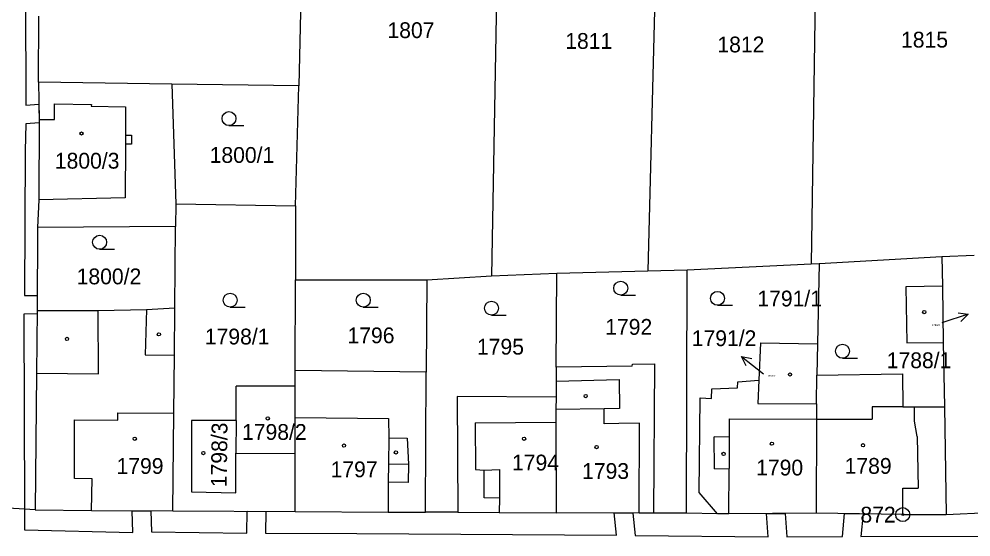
# Model space of a CAD drawing. Extents: x -755819 to -753140, y -1169796 to -1166000.
# Drawn here: x -755092.1 to -754989.7, y -1167987.9 to -1167932.2 of the extents above; entities that cross this region are included whole.
import ezdxf

# ---------------------------------------------------------------- set-up
doc = ezdxf.new("R2010")
doc.units = 0
for name, color, linetype in [('Vrstva 1', 7, 'Continuous'), ('Vrstva 16', 7, 'Continuous'), ('Vrstva 17', 7, 'Continuous'), ('Vrstva 18', 7, 'Continuous'), ('Vrstva 19', 7, 'Continuous'), ('Vrstva 24', 7, 'Continuous'), ('Vrstva 25', 7, 'Continuous'), ('Vrstva 27', 7, 'Continuous'), ('Vrstva 4', 7, 'Continuous')]:
    doc.layers.add(name, color=color, linetype=linetype)

msp = doc.modelspace()

# ---------------------------------------------------------------- linework, layer by layer
at = {"layer": 'Vrstva 1'}
for p, q in [((-755023.3, -1167912.29), (-755024.47, -1167959.25)), ((-755006.19, -1167912.16), (-755006.89, -1167958.52)), ((-755040.48, -1167914.22), (-755041.31, -1167959.79)), ((-755061.48, -1167914.66), (-755062.01, -1167939.38)), ((-755090.04, -1167938.97), (-755090.01, -1167931.86)), ((-755075.7, -1167939.18), (-755090.04, -1167938.97)), ((-755090.04, -1167938.97), (-755089.97, -1167942.99)), ((-755062.01, -1167939.38), (-755075.7, -1167939.18)), ((-755075.7, -1167939.18), (-755075.27, -1167952.07)), ((-755062.37, -1167952.26), (-755062.01, -1167939.38)), ((-755089.97, -1167942.99), (-755090, -1167951.61)), ((-755090, -1167951.61), (-755090.13, -1167954.61)), ((-755075.27, -1167952.07), (-755075.29, -1167954.48)), ((-755075.27, -1167952.07), (-755062.37, -1167952.26)), ((-755062.37, -1167952.26), (-755062.39, -1167960.22)), ((-755075.29, -1167954.48), (-755090.13, -1167954.61)), ((-755075.37, -1167963.24), (-755075.29, -1167954.48)), ((-755090.13, -1167954.61), (-755090.18, -1167963.54)), ((-755020.25, -1167959.17), (-755006.89, -1167958.52)), ((-755006.89, -1167958.52), (-755006.05, -1167958.47)), ((-755006.05, -1167958.47), (-755006.23, -1167967.1)), ((-755006.05, -1167958.47), (-754992.84, -1167957.72)), ((-754992.84, -1167957.72), (-754989.37, -1167957.59)), ((-754992.84, -1167957.72), (-754992.78, -1167960.91)), ((-755041.31, -1167959.79), (-755034.25, -1167959.51)), ((-755034.33, -1167969.61), (-755034.25, -1167959.51)), ((-755034.25, -1167959.51), (-755024.47, -1167959.25)), ((-755024.47, -1167959.25), (-755020.25, -1167959.17)), ((-755020.32, -1167985.33), (-755020.25, -1167959.17)), ((-755062.41, -1167969.97), (-755062.39, -1167960.22)), ((-755062.39, -1167960.22), (-755048.24, -1167960.23)), ((-755048.24, -1167960.23), (-755048.31, -1167970.16)), ((-755048.24, -1167960.23), (-755041.31, -1167959.79)), ((-754992.78, -1167960.91), (-754996.71, -1167960.97)), ((-754996.71, -1167960.97), (-754996.6, -1167967.02)), ((-754992.78, -1167960.91), (-754992.68, -1167966.96)), ((-755090.18, -1167963.54), (-755090.24, -1167970.25)), ((-755090.18, -1167963.54), (-755083.6, -1167963.52)), ((-755083.6, -1167963.52), (-755078.43, -1167963.41)), ((-755078.43, -1167963.41), (-755075.37, -1167963.24)), ((-755075.42, -1167968.34), (-755075.37, -1167963.24)), ((-755012.36, -1167967), (-755012.54, -1167971.01)), ((-755012.36, -1167967), (-755006.23, -1167967.1)), ((-755006.23, -1167967.1), (-755006.29, -1167970.47)), ((-754996.6, -1167967.02), (-754992.68, -1167966.96)), ((-754992.68, -1167966.96), (-754992.57, -1167973.88)), ((-755075.48, -1167974.58), (-755075.42, -1167968.34)), ((-755034.33, -1167969.61), (-755034.34, -1167971.11)), ((-755026.15, -1167969.51), (-755034.33, -1167969.61)), ((-755026.15, -1167969.51), (-755026.14, -1167969.31)), ((-755026.14, -1167969.31), (-755023.74, -1167969.27)), ((-755023.74, -1167969.27), (-755023.85, -1167985.32)), ((-755090.24, -1167970.25), (-755090.38, -1167984.97)), ((-755048.31, -1167970.16), (-755062.41, -1167969.97)), ((-755062.41, -1167971.67), (-755062.41, -1167969.97)), ((-755048.41, -1167985.2), (-755048.31, -1167970.16)), ((-755006.31, -1167973.57), (-755006.29, -1167970.47)), ((-755006.29, -1167970.47), (-754997.07, -1167970.33)), ((-754997.07, -1167970.33), (-754997.04, -1167973.88)), ((-755068.78, -1167975.35), (-755068.77, -1167971.65)), ((-755062.41, -1167971.67), (-755068.77, -1167971.65)), ((-755062.42, -1167975.04), (-755062.41, -1167971.67)), ((-755034.34, -1167971.11), (-755034.35, -1167972.84)), ((-755017.58, -1167971.96), (-755014.82, -1167971.85)), ((-755014.82, -1167971.85), (-755014.79, -1167971.2)), ((-755014.79, -1167971.2), (-755012.54, -1167971.01)), ((-755012.54, -1167971.01), (-755012.65, -1167973.53)), ((-755034.35, -1167972.84), (-755044.99, -1167972.79)), ((-755044.99, -1167972.79), (-755044.92, -1167985.23)), ((-755034.35, -1167972.84), (-755034.36, -1167974.19)), ((-755017.64, -1167973), (-755017.58, -1167971.96)), ((-755018.96, -1167983.1), (-755018.83, -1167972.93)), ((-755018.83, -1167972.93), (-755017.64, -1167973)), ((-755012.65, -1167973.53), (-755006.31, -1167973.57)), ((-755006.31, -1167973.57), (-755006.32, -1167975.21)), ((-754997.04, -1167973.88), (-754995.77, -1167973.88)), ((-754995.77, -1167973.88), (-754992.57, -1167973.88)), ((-754992.57, -1167973.88), (-754992.38, -1167985.48)), ((-755075.59, -1167985.07), (-755075.48, -1167974.58)), ((-755034.36, -1167974.19), (-755034.39, -1167975.55)), ((-755068.78, -1167975.35), (-755073.59, -1167975.34)), ((-755073.59, -1167975.34), (-755073.57, -1167983.04)), ((-755068.78, -1167975.35), (-755068.79, -1167978.87)), ((-755062.42, -1167978.89), (-755062.42, -1167975.04)), ((-755034.39, -1167975.55), (-755034.35, -1167985.29)), ((-755006.32, -1167975.21), (-755006.38, -1167985.31)), ((-755068.8, -1167983.12), (-755068.79, -1167978.87)), ((-755068.79, -1167978.87), (-755062.42, -1167978.89)), ((-755062.42, -1167985.15), (-755062.42, -1167978.89)), ((-755073.57, -1167983.04), (-755068.8, -1167983.12)), ((-755016.97, -1167985.39), (-755018.96, -1167983.1)), ((-755090.38, -1167984.97), (-755098.12, -1167984.49)), ((-755090.38, -1167984.97), (-755084.35, -1167985.05)), ((-755084.35, -1167985.05), (-755075.59, -1167985.07)), ((-755075.59, -1167985.07), (-755062.42, -1167985.15)), ((-755062.42, -1167985.15), (-755052.41, -1167985.2)), ((-755052.41, -1167985.2), (-755048.41, -1167985.2)), ((-755044.92, -1167985.23), (-755048.41, -1167985.2)), ((-755044.92, -1167985.23), (-755040.46, -1167985.25)), ((-755040.46, -1167985.25), (-755034.35, -1167985.29)), ((-755025.41, -1167985.31), (-755034.35, -1167985.29)), ((-755023.85, -1167985.32), (-755025.41, -1167985.31)), ((-755020.32, -1167985.33), (-755023.85, -1167985.32)), ((-755016.97, -1167985.39), (-755020.32, -1167985.33)), ((-755015.77, -1167985.41), (-755016.97, -1167985.39)), ((-755006.38, -1167985.31), (-755015.77, -1167985.41)), ((-754997.05, -1167985.48), (-755006.38, -1167985.31)), ((-754997.05, -1167985.48), (-754992.38, -1167985.48)), ((-754992.38, -1167985.48), (-754987.83, -1167985.24))]:
    msp.add_line(p, q, dxfattribs=at)
at = {"layer": 'Vrstva 16'}
for p, q in [((-754989.99, -1167963.93), (-754992.85, -1167964.84)), ((-755014.38, -1167968.46), (-755012.04, -1167970.34))]:
    msp.add_line(p, q, dxfattribs=at)
for points in [[(-754991.09, -1167963.76), (-754989.99, -1167963.93), (-754990.79, -1167964.71)], [(-755013.91, -1167969.48), (-755014.38, -1167968.46), (-755013.29, -1167968.7)]]:
    msp.add_lwpolyline(points, dxfattribs=at)
at = {"layer": 'Vrstva 24'}
for radius in [0.75, 0.1]:
    msp.add_circle((-754997.05, -1167985.48), radius, dxfattribs=at)
at = {"layer": 'Vrstva 25'}
for p, q in [((-755069.54, -1167943.64), (-755067.94, -1167943.64)), ((-755083.46, -1167956.94), (-755081.86, -1167956.94)), ((-755027.39, -1167961.87), (-755025.79, -1167961.87)), ((-755069.41, -1167963.17), (-755067.81, -1167963.17)), ((-755055.09, -1167963.17), (-755053.49, -1167963.17)), ((-755016.98, -1167962.97), (-755015.38, -1167962.97)), ((-755041.3, -1167964.02), (-755039.7, -1167964.02)), ((-755003.53, -1167968.66), (-755001.93, -1167968.66))]:
    msp.add_line(p, q, dxfattribs=at)
for centre, radius in [((-755069.54, -1167942.89), 0.75), ((-755085.41, -1167944.49), 0.175), ((-755083.46, -1167956.19), 0.75), ((-755027.39, -1167961.12), 0.75), ((-755016.98, -1167962.22), 0.75), ((-755069.41, -1167962.42), 0.75), ((-755055.09, -1167962.42), 0.75), ((-755041.3, -1167963.27), 0.75), ((-754994.73, -1167963.7), 0.175), ((-755086.97, -1167966.58), 0.175), ((-755077.08, -1167966.09), 0.175), ((-755003.53, -1167967.91), 0.75), ((-755009.18, -1167970.41), 0.175), ((-755031.16, -1167972.73), 0.175), ((-755065.37, -1167975.13), 0.175), ((-755079.68, -1167977.32), 0.175), ((-755057.17, -1167978.05), 0.175), ((-755037.79, -1167977.32), 0.175), ((-755029.99, -1167978.22), 0.175), ((-755011.13, -1167977.85), 0.175), ((-755001.32, -1167978.02), 0.175), ((-755072.3, -1167978.86), 0.175), ((-755051.58, -1167978.79), 0.175), ((-755016.33, -1167978.95), 0.175)]:
    msp.add_circle(centre, radius, dxfattribs=at)
at = {"layer": 'Vrstva 27'}
for p, q in [((-755091.47, -1167923.13), (-755091.41, -1167941.45)), ((-755091.41, -1167941.45), (-755090, -1167941.34)), ((-755090, -1167941.34), (-755089.97, -1167943.35)), ((-755091.41, -1167943.46), (-755091.47, -1167946.34)), ((-755089.97, -1167943.35), (-755091.41, -1167943.46)), ((-755091.47, -1167946.34), (-755091.55, -1167961.91)), ((-755091.55, -1167961.91), (-755090.17, -1167961.9)), ((-755090.17, -1167961.9), (-755090.18, -1167963.9)), ((-755090.18, -1167963.9), (-755091.62, -1167963.91)), ((-755091.62, -1167963.91), (-755091.56, -1167984.9)), ((-755091.56, -1167984.9), (-755091.55, -1167987.11)), ((-755079.87, -1167987.4), (-755079.95, -1167985.06)), ((-755079.95, -1167985.06), (-755077.95, -1167985.06)), ((-755077.95, -1167985.06), (-755077.87, -1167987.32)), ((-755067.62, -1167987.47), (-755067.58, -1167985.12)), ((-755067.58, -1167985.12), (-755065.58, -1167985.13)), ((-755065.58, -1167985.13), (-755065.62, -1167987.47)), ((-755027.86, -1167987.69), (-755028.1, -1167985.3)), ((-755028.1, -1167985.3), (-755026.09, -1167985.31)), ((-755026.09, -1167985.31), (-755025.85, -1167987.73)), ((-755011.72, -1167985.37), (-755009.71, -1167985.35)), ((-755011.53, -1167987.86), (-755011.72, -1167985.37)), ((-755009.71, -1167985.35), (-755009.52, -1167987.88)), ((-755003.54, -1167987.83), (-755003.3, -1167985.37)), ((-755003.3, -1167985.37), (-755001.3, -1167985.4)), ((-755001.3, -1167985.4), (-755001.54, -1167987.84)), ((-755091.55, -1167987.11), (-755079.87, -1167987.4)), ((-755077.87, -1167987.32), (-755067.62, -1167987.47)), ((-755065.62, -1167987.47), (-755055.78, -1167987.5)), ((-755055.78, -1167987.5), (-755027.86, -1167987.69)), ((-755025.85, -1167987.73), (-755011.53, -1167987.86)), ((-755009.52, -1167987.88), (-755003.54, -1167987.83)), ((-755001.54, -1167987.84), (-754987.65, -1167987.81))]:
    msp.add_line(p, q, dxfattribs=at)
at = {"layer": 'Vrstva 4'}
for p, q in [((-755088.32, -1167942.97), (-755088.3, -1167941.31)), ((-755088.3, -1167941.31), (-755084.35, -1167941.36)), ((-755084.35, -1167941.36), (-755084.36, -1167941.56)), ((-755084.36, -1167941.56), (-755080.68, -1167941.61)), ((-755080.68, -1167941.61), (-755080.69, -1167944.68)), ((-755089.97, -1167942.99), (-755088.32, -1167942.97)), ((-755080.69, -1167944.68), (-755080.69, -1167945.63)), ((-755080.69, -1167944.68), (-755080.02, -1167944.68)), ((-755080.02, -1167944.68), (-755080.02, -1167945.63)), ((-755080.69, -1167945.63), (-755080.7, -1167951.42)), ((-755080.02, -1167945.63), (-755080.69, -1167945.63)), ((-755080.7, -1167951.42), (-755090, -1167951.61)), ((-755083.58, -1167970.33), (-755083.6, -1167963.52)), ((-755078.43, -1167963.41), (-755078.56, -1167968.31)), ((-755078.56, -1167968.31), (-755075.42, -1167968.34)), ((-755090.24, -1167970.25), (-755083.58, -1167970.33)), ((-755034.34, -1167971.11), (-755027.57, -1167970.93)), ((-755027.57, -1167970.93), (-755027.51, -1167974.06)), ((-754997.04, -1167973.88), (-755000.32, -1167973.88)), ((-755000.32, -1167973.88), (-755000.32, -1167975.22)), ((-754995.77, -1167975.42), (-754995.77, -1167973.88)), ((-755081.5, -1167975.32), (-755081.49, -1167974.52)), ((-755081.49, -1167974.52), (-755075.48, -1167974.58)), ((-755029.19, -1167974.09), (-755034.36, -1167974.19)), ((-755027.51, -1167974.06), (-755029.19, -1167974.09)), ((-755029.16, -1167975.7), (-755029.19, -1167974.09)), ((-755086.18, -1167981.6), (-755086.16, -1167975.28)), ((-755086.16, -1167975.28), (-755081.5, -1167975.32)), ((-755062.42, -1167975.04), (-755052.39, -1167975.14)), ((-755052.39, -1167975.14), (-755052.35, -1167977.23)), ((-755043.06, -1167975.61), (-755034.39, -1167975.55)), ((-755043.06, -1167975.61), (-755043.02, -1167980.63)), ((-755027.59, -1167975.67), (-755029.16, -1167975.7)), ((-755025.37, -1167975.63), (-755027.59, -1167975.67)), ((-755025.41, -1167985.31), (-755025.37, -1167975.63)), ((-755015.72, -1167975.17), (-755015.73, -1167977.15)), ((-755015.72, -1167975.17), (-755006.32, -1167975.21)), ((-755006.32, -1167975.21), (-755000.32, -1167975.22)), ((-754995.48, -1167977.09), (-754995.77, -1167975.42)), ((-755052.35, -1167977.23), (-755052.38, -1167980.01)), ((-755052.35, -1167977.23), (-755050.38, -1167977.27)), ((-755050.38, -1167977.27), (-755050.24, -1167980.06)), ((-755017.3, -1167980.57), (-755017.35, -1167977.1)), ((-755015.73, -1167977.15), (-755017.35, -1167977.1)), ((-755015.73, -1167977.15), (-755015.74, -1167980.52)), ((-754995.48, -1167977.09), (-754995.4, -1167982.64)), ((-755052.38, -1167980.01), (-755052.41, -1167981.98)), ((-755052.38, -1167980.01), (-755050.24, -1167980.06)), ((-755050.24, -1167980.06), (-755050.25, -1167982.02)), ((-755043.02, -1167980.63), (-755042.1, -1167980.71)), ((-755042.1, -1167980.71), (-755040.43, -1167980.64)), ((-755042.08, -1167983.68), (-755042.1, -1167980.71)), ((-755040.43, -1167980.64), (-755040.45, -1167983.7)), ((-755017.3, -1167980.57), (-755015.74, -1167980.52)), ((-755015.77, -1167985.41), (-755015.74, -1167980.52)), ((-755084.25, -1167981.63), (-755086.18, -1167981.6)), ((-755084.35, -1167985.05), (-755084.25, -1167981.63)), ((-755052.41, -1167981.98), (-755052.41, -1167985.2)), ((-755050.25, -1167982.02), (-755052.41, -1167981.98)), ((-754997.05, -1167982.63), (-754995.4, -1167982.64)), ((-754997.05, -1167985.48), (-754997.05, -1167982.63)), ((-755040.45, -1167983.7), (-755042.08, -1167983.68)), ((-755040.45, -1167983.7), (-755040.46, -1167985.25))]:
    msp.add_line(p, q, dxfattribs=at)

# ---------------------------------------------------------------- texts
at = {"layer": 'Vrstva 16'}
msp.add_text('1791/2', height=1.7, dxfattribs=at).set_placement((-755019.75, -1167967.36))
at = {"layer": 'Vrstva 17'}
msp.add_text('872', height=1.7, dxfattribs=at).set_placement((-755001.6, -1167986.33))
at = {"layer": 'Vrstva 18'}
for s, p in [('1807', (-755052.49, -1167934.23)), ('1811', (-755033.36, -1167935.39)), ('1815', (-754997.23, -1167935.25)), ('1812', (-755016.99, -1167935.77)), ('1800/1', (-755071.62, -1167947.65)), ('1800/2', (-755085.93, -1167960.71)), ('1791/1', (-755012.69, -1167963.09)), ('1792', (-755029.06, -1167966.14)), ('1798/1', (-755072.14, -1167967.18)), ('1796', (-755056.79, -1167967.05)), ('1795', (-755042.86, -1167968.27)), ('1788/1', (-754998.77, -1167969.73))]:
    msp.add_text(s, height=1.7, dxfattribs=at).set_placement(p)
at = {"layer": 'Vrstva 19'}
for s, height, p in [('1800/3', 1.7, (-755088.28, -1167948.27)), ('1788/2', 0.2, (-754993.9, -1167965.19)), ('1791/2', 0.2, (-755011.6, -1167970.66)), ('1798/2', 1.7, (-755068.14, -1167977.44)), ('1794', 1.7, (-755039.09, -1167980.73)), ('1799', 1.7, (-755081.64, -1167981.1)), ('1797', 1.7, (-755058.61, -1167981.46)), ('1793', 1.7, (-755031.55, -1167981.64)), ('1790', 1.7, (-755012.82, -1167981.27)), ('1789', 1.7, (-755003.3, -1167981.09))]:
    msp.add_text(s, height=height, dxfattribs=at).set_placement(p)
msp.add_text('1798/3', height=1.7, rotation=89.2668, dxfattribs=at).set_placement((-755069.79, -1167982.54))

doc.saveas('drawing.dxf')
